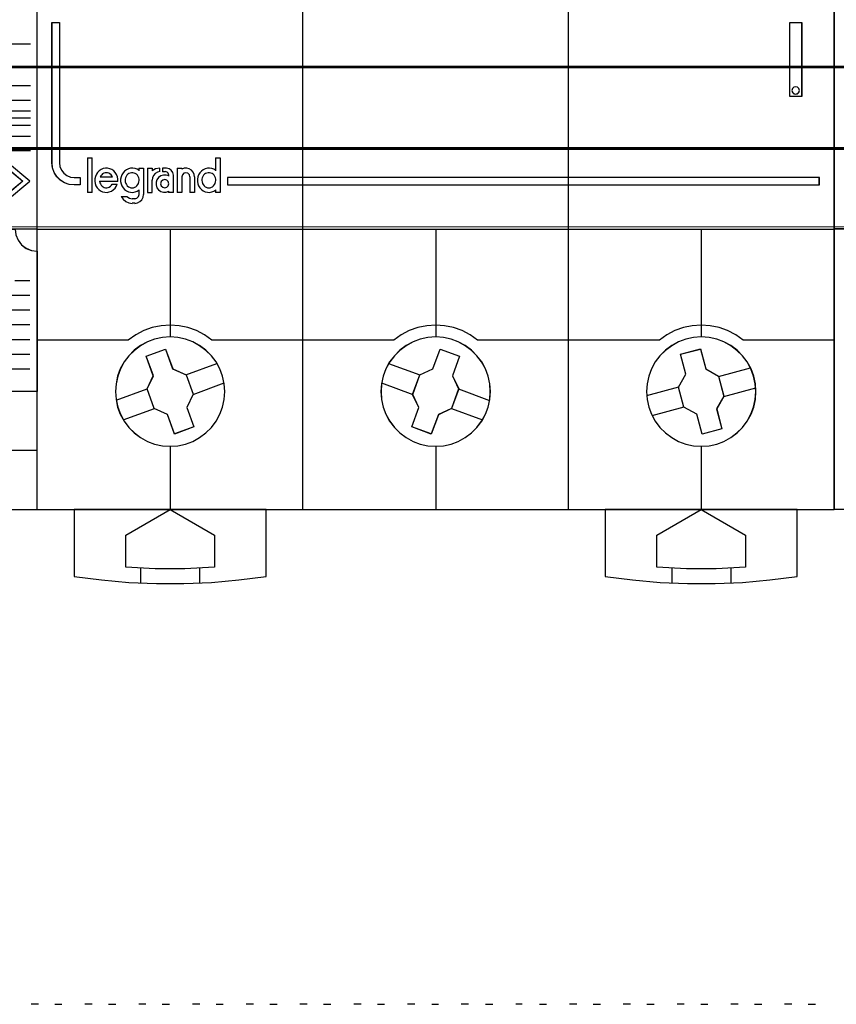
# Model space of a CAD drawing. Header units: millimetres. Extents: x -1290 to 1795, y -4192 to -1311.
# Tile 503 of 656: x 1525 to 1536, y -3670 to -3657. Entities that reach past the tile are written whole.
import ezdxf

# ---------------------------------------------------------------- set-up
doc = ezdxf.new("R2010")
doc.units = ezdxf.units.MM
for name, color, linetype in [('30', 7, 'Continuous'), ('45', 7, 'Continuous'), ('51', 7, 'Continuous')]:
    doc.layers.add(name, color=color, linetype=linetype)
doc.layers.add('Aparatura', color=7, linetype='Continuous', lineweight=13)

# ---------------------------------------------------------------- blocks, each defined once
blk = doc.blocks.new('*U202')
at = {"layer": '51', "color": 255}
for points in [[(683.989343, -350.04556), (684.47998, -350.04556)], [(687.631518, -350.04556), (688.122155, -350.04556)], [(691.273693, -350.04556), (691.76433, -350.04556)], [(694.915868, -350.04556), (695.404714, -350.04556)], [(698.558043, -350.04556), (699.046889, -350.04556)], [(702.198427, -350.04556), (702.689064, -350.04556)], [(705.840602, -350.04556), (706.331239, -350.04556)], [(709.527543, -350.04556), (709.973414, -350.04556)], [(713.167927, -350.04556), (713.658564, -350.04556)], [(716.810102, -350.04556), (717.300739, -350.04556)], [(720.452277, -350.04556), (720.942914, -350.04556)], [(724.094452, -350.04556), (724.585089, -350.04556)], [(727.736627, -350.04556), (728.225473, -350.04556)], [(731.377011, -350.04556), (731.867648, -350.04556)], [(735.019186, -350.04556), (735.509823, -350.04556)]]:
    blk.add_lwpolyline(points, dxfattribs=at)
blk = doc.blocks.new('*U203')
at = {"layer": '30', "color": 7}
for points in [[(764.797637, -262.566695), (117.203183, -262.566695), (117.203183, -264.08627), (117.203183, -285.154976), (117.203183, -286.633482), (764.797637, -286.633482), (764.797637, -285.154976), (764.797637, -264.08627), (764.797637, -262.566695)], [(117.203183, -286.545509), (764.797637, -286.545509), (117.203183, -286.545509)], [(764.797637, -286.545509), (117.203183, -286.545509), (117.203183, -288.04212), (117.203183, -289.621877), (117.203183, -292.157801), (764.797637, -292.157801), (764.797637, -289.621877), (764.797637, -288.04212), (764.797637, -286.545509)], [(764.754661, -286.588598), (117.246158, -286.588598), (117.246158, -288.062228), (117.246158, -289.617727), (117.246158, -292.114713), (764.754661, -292.114713), (764.754661, -289.617727), (764.754661, -288.062228), (764.754661, -286.588598)], [(117.203183, -292.069829), (764.797637, -292.069829), (117.203183, -292.069829)]]:
    blk.add_lwpolyline(points, close=True, dxfattribs=at)
blk = doc.blocks.new('*U204')
at = {"layer": '45', "color": 7}
for points in [[(153.65999, -233.587806), (171.657495, -233.587806), (171.657495, -233.587806), (189.649157, -233.587806), (189.649157, -233.587806), (189.649157, -316.565706), (189.649157, -316.565706), (171.657495, -316.565706), (171.657495, -316.565706), (153.65999, -316.565706), (153.65999, -316.565706), (135.668329, -316.565706), (135.668329, -316.565706), (135.668329, -233.587806), (135.668329, -233.587806), (153.65999, -233.587806), (153.65999, -233.587806)], [(153.661782, -233.593193), (171.655704, -233.593193), (189.643785, -233.593193), (189.643785, -316.562115), (171.655704, -316.562115), (153.661782, -316.562115), (135.673701, -316.562115), (135.673701, -233.593193), (153.661782, -233.593193)], [(136.678253, -283.577781), (137.181116, -283.577781), (137.181116, -293.069596), (137.216199, -293.332447), (137.309755, -293.571933), (137.46763, -293.782213), (137.678131, -293.939923), (137.917867, -294.039222), (138.180993, -294.074269), (138.572757, -294.074269), (138.572757, -294.570764), (138.180993, -294.570764), (137.841853, -294.535717), (137.526102, -294.424736), (137.239588, -294.249502), (136.999851, -294.010016), (136.824434, -293.723802), (136.713337, -293.408381), (136.678253, -293.069596), (136.678253, -283.577781)], [(186.640871, -283.572395), (187.446662, -283.572395), (187.446662, -283.572395), (187.446662, -288.583242), (187.446662, -288.583242), (186.640871, -288.583242), (186.640871, -288.583242), (186.640871, -283.572395), (186.640871, -283.572395)], [(186.646243, -283.577781), (187.44129, -283.577781), (187.44129, -288.579651), (186.646243, -288.579651), (186.646243, -283.577781)], [(142.100601, -294.768253), (142.189289, -294.762348), (142.277977, -294.732823), (142.354839, -294.691489), (142.425789, -294.626534), (142.484915, -294.555674), (142.526302, -294.4671), (142.555865, -294.37262), (142.56769, -294.284046), (142.56769, -294.183661), (142.549952, -294.089182), (142.502652, -294.006512), (142.455352, -293.923843), (142.390314, -293.852983), (142.313452, -293.805744), (142.230677, -293.770314), (142.141989, -293.746694), (142.053301, -293.746694), (141.970526, -293.770314), (141.881838, -293.805744), (141.804976, -293.852983), (141.739938, -293.923843), (141.692638, -294.006512), (141.657163, -294.089182), (141.633513, -294.183661), (141.6276, -294.284046), (141.639425, -294.37262), (141.668988, -294.4671), (141.710375, -294.555674), (141.775413, -294.626534), (141.846363, -294.691489), (141.929138, -294.732823), (142.011914, -294.762348), (142.100601, -294.768253)], [(147.294366, -294.768253), (147.382884, -294.762348), (147.471403, -294.732823), (147.548119, -294.691489), (147.618934, -294.626534), (147.677947, -294.555674), (147.719256, -294.4671), (147.748762, -294.37262), (147.760564, -294.284046), (147.760564, -294.183661), (147.742861, -294.089182), (147.695651, -294.006512), (147.648441, -293.923843), (147.583527, -293.852983), (147.512712, -293.805744), (147.430094, -293.770314), (147.341576, -293.746694), (147.247156, -293.746694), (147.164538, -293.770314), (147.076019, -293.805744), (147.005204, -293.852983), (146.934389, -293.923843), (146.887179, -294.006512), (146.851772, -294.089182), (146.828167, -294.183661), (146.822266, -294.284046), (146.834068, -294.37262), (146.863574, -294.4671), (146.916686, -294.555674), (146.969797, -294.626534), (147.040612, -294.691489), (147.123229, -294.732823), (147.205847, -294.762348), (147.294366, -294.768253)], [(144.583958, -294.488795), (144.548145, -294.352039), (144.446675, -294.250958), (144.309392, -294.215283), (144.172109, -294.250958), (144.06467, -294.352039), (144.028857, -294.488795), (144.06467, -294.631497), (144.172109, -294.732578), (144.309392, -294.768253), (144.446675, -294.732578), (144.548145, -294.631497), (144.583958, -294.488795)], [(148.566355, -294.073449), (148.566355, -294.570764), (188.639232, -294.570764), (188.639232, -294.073449), (148.566355, -294.073449)], [(148.374756, -308.564689), (148.339654, -308.044056), (148.228496, -307.523423), (148.035434, -307.02619), (147.789717, -306.558205), (147.473796, -306.137019), (147.099371, -305.768481), (146.672293, -305.452592), (146.210112, -305.20105), (145.712829, -305.013856), (145.197995, -304.90271), (144.67146, -304.861761), (144.150775, -304.90271), (143.62424, -305.013856), (143.132808, -305.20105), (142.670627, -305.452592), (142.249399, -305.768481), (141.874974, -306.137019), (141.559053, -306.558205), (141.301636, -307.02619), (141.120274, -307.523423), (141.009117, -308.044056), (140.974014, -308.564689), (141.009117, -309.097021), (141.120274, -309.611804), (141.301636, -310.103188), (141.559053, -310.571173), (141.874974, -310.992359), (142.249399, -311.366746), (142.670627, -311.682636), (143.132808, -311.940028), (143.62424, -312.121372), (144.150775, -312.232518), (144.67146, -312.267617), (145.197995, -312.232518), (145.712829, -312.121372), (146.210112, -311.940028), (146.672293, -311.682636), (147.099371, -311.366746), (147.473796, -310.992359), (147.789717, -310.571173), (148.035434, -310.103188), (148.228496, -309.611804), (148.339654, -309.097021), (148.374756, -308.564689)], [(148.369384, -308.564689), (148.334324, -308.044813), (148.223301, -307.524938), (148.030472, -307.028427), (147.785053, -306.561124), (147.469514, -306.14055), (147.095542, -305.772548), (146.668981, -305.457118), (146.207359, -305.205942), (145.710678, -305.019021), (145.196466, -304.908036), (144.670568, -304.867147), (144.150514, -304.908036), (143.624616, -305.019021), (143.133777, -305.205942), (142.672156, -305.457118), (142.251437, -305.772548), (141.877466, -306.14055), (141.561927, -306.561124), (141.304821, -307.028427), (141.123678, -307.524938), (141.012655, -308.044813), (140.977596, -308.564689), (141.012655, -309.096247), (141.123678, -309.610281), (141.304821, -310.10095), (141.561927, -310.568254), (141.877466, -310.988828), (142.251437, -311.362671), (142.672156, -311.678101), (143.133777, -311.935118), (143.624616, -312.116198), (144.150514, -312.227183), (144.670568, -312.262231), (145.196466, -312.227183), (145.710678, -312.116198), (146.207359, -311.935118), (146.668981, -311.678101), (147.095542, -311.362671), (147.469514, -310.988828), (147.785053, -310.568254), (148.030472, -310.10095), (148.223301, -309.610281), (148.334324, -309.096247), (148.369384, -308.564689)], [(166.3618, -308.564689), (166.3267, -308.044056), (166.2097, -307.523423), (166.028349, -307.02619), (165.776799, -306.558205), (165.455048, -306.137019), (165.080647, -305.768481), (164.659447, -305.452592), (164.191446, -305.20105), (163.700045, -305.013856), (163.185244, -304.90271), (162.664593, -304.861761), (162.132242, -304.90271), (161.617441, -305.013856), (161.12604, -305.20105), (160.658039, -305.452592), (160.236838, -305.768481), (159.862438, -306.137019), (159.540687, -306.558205), (159.289137, -307.02619), (159.107786, -307.523423), (158.990786, -308.044056), (158.955686, -308.564689), (158.990786, -309.097021), (159.107786, -309.611804), (159.289137, -310.103188), (159.540687, -310.571173), (159.862438, -310.992359), (160.236838, -311.366746), (160.658039, -311.682636), (161.12604, -311.940028), (161.617441, -312.121372), (162.132242, -312.232518), (162.664593, -312.267617), (163.185244, -312.232518), (163.700045, -312.121372), (164.191446, -311.940028), (164.659447, -311.682636), (165.080647, -311.366746), (165.455048, -310.992359), (165.776799, -310.571173), (166.028349, -310.103188), (166.2097, -309.611804), (166.3267, -309.097021), (166.3618, -308.564689)], [(166.358219, -308.564689), (166.323152, -308.044813), (166.206265, -307.524938), (166.02509, -307.028427), (165.773783, -306.561124), (165.452344, -306.14055), (165.078305, -305.772548), (164.657512, -305.457118), (164.189963, -305.205942), (163.699038, -305.019021), (163.184735, -304.908036), (162.664587, -304.867147), (162.132751, -304.908036), (161.618448, -305.019021), (161.127522, -305.205942), (160.659974, -305.457118), (160.239181, -305.772548), (159.865142, -306.14055), (159.543703, -306.561124), (159.292395, -307.028427), (159.111221, -307.524938), (158.994333, -308.044813), (158.959267, -308.564689), (158.994333, -309.096247), (159.111221, -309.610281), (159.292395, -310.10095), (159.543703, -310.568254), (159.865142, -310.988828), (160.239181, -311.362671), (160.659974, -311.678101), (161.127522, -311.935118), (161.618448, -312.116198), (162.132751, -312.227183), (162.664587, -312.262231), (163.184735, -312.227183), (163.699038, -312.116198), (164.189963, -311.935118), (164.657512, -311.678101), (165.078305, -311.362671), (165.452344, -310.988828), (165.773783, -310.568254), (166.02509, -310.10095), (166.206265, -309.610281), (166.323152, -309.096247), (166.358219, -308.564689)], [(184.345262, -308.564689), (184.310151, -308.044056), (184.198967, -307.523423), (184.017561, -307.02619), (183.760082, -306.558205), (183.444084, -306.137019), (183.069569, -305.768481), (182.648239, -305.452592), (182.185946, -305.20105), (181.694395, -305.013856), (181.179436, -304.90271), (180.646922, -304.861761), (180.120259, -304.90271), (179.605301, -305.013856), (179.107897, -305.20105), (178.645605, -305.452592), (178.218423, -305.768481), (177.843908, -306.137019), (177.52791, -306.558205), (177.282134, -307.02619), (177.089025, -307.523423), (176.983692, -308.044056), (176.94273, -308.564689), (176.983692, -309.097021), (177.089025, -309.611804), (177.282134, -310.103188), (177.52791, -310.571173), (177.843908, -310.992359), (178.218423, -311.366746), (178.645605, -311.682636), (179.107897, -311.940028), (179.605301, -312.121372), (180.120259, -312.232518), (180.646922, -312.267617), (181.179436, -312.232518), (181.694395, -312.121372), (182.185946, -311.940028), (182.648239, -311.682636), (183.069569, -311.366746), (183.444084, -310.992359), (183.760082, -310.571173), (184.017561, -310.103188), (184.198967, -309.611804), (184.310151, -309.097021), (184.345262, -308.564689)], [(184.33989, -308.564689), (184.30483, -308.044813), (184.193807, -307.524938), (184.012665, -307.028427), (183.755559, -306.561124), (183.44002, -306.14055), (183.066048, -305.772548), (182.64533, -305.457118), (182.183708, -305.205942), (181.69287, -305.019021), (181.178659, -304.908036), (180.646918, -304.867147), (180.12102, -304.908036), (179.606808, -305.019021), (179.110127, -305.205942), (178.648505, -305.457118), (178.221943, -305.772548), (177.847972, -306.14055), (177.532433, -306.561124), (177.287014, -307.028427), (177.094184, -307.524938), (176.989005, -308.044813), (176.948102, -308.564689), (176.989005, -309.096247), (177.094184, -309.610281), (177.287014, -310.10095), (177.532433, -310.568254), (177.847972, -310.988828), (178.221943, -311.362671), (178.648505, -311.678101), (179.110127, -311.935118), (179.606808, -312.116198), (180.12102, -312.227183), (180.646918, -312.262231), (181.178659, -312.227183), (181.69287, -312.116198), (182.183708, -311.935118), (182.64533, -311.678101), (183.066048, -311.362671), (183.44002, -310.988828), (183.755559, -310.568254), (184.012665, -310.10095), (184.193807, -309.610281), (184.30483, -309.096247), (184.33989, -308.564689)], [(143.052955, -306.171104), (144.365992, -305.691217), (144.365992, -305.691217), (144.846657, -307.013833), (144.846657, -307.013833), (145.755232, -307.429346), (145.755232, -307.429346), (146.235897, -308.74611), (146.235897, -308.74611), (145.807988, -309.647362), (145.807988, -309.647362), (146.288653, -310.958274), (146.288653, -310.958274), (144.969754, -311.438161), (144.969754, -311.438161), (144.494951, -310.121397), (144.494951, -310.121397), (143.5981, -309.705885), (143.5981, -309.705885), (143.117434, -308.38912), (143.117434, -308.38912), (143.53362, -307.487868), (143.53362, -307.487868), (143.052955, -306.171104), (143.052955, -306.171104)], [(143.058327, -306.175591), (144.367731, -305.696603), (144.847066, -307.01674), (145.753126, -307.431474), (146.232462, -308.74577), (145.805736, -309.645332), (146.285072, -310.953787), (144.969822, -311.432775), (144.496333, -310.118479), (143.601963, -309.703745), (143.122628, -308.389449), (143.537662, -307.489887), (143.058327, -306.175591)], [(162.957768, -305.691217), (164.282859, -306.171104), (164.282859, -306.171104), (163.796211, -307.493721), (163.796211, -307.493721), (164.218364, -308.38912), (164.218364, -308.38912), (163.737578, -309.705885), (163.737578, -309.705885), (162.840503, -310.127249), (162.840503, -310.127249), (162.359718, -311.438161), (162.359718, -311.438161), (161.034627, -310.958274), (161.034627, -310.958274), (161.515412, -309.647362), (161.515412, -309.647362), (161.099122, -308.751962), (161.099122, -308.751962), (161.579908, -307.429346), (161.579908, -307.429346), (162.476983, -307.013833), (162.476983, -307.013833), (162.957768, -305.691217), (162.957768, -305.691217)], [(162.956779, -305.696603), (164.277487, -306.175591), (163.792448, -307.495728), (164.213205, -308.389449), (163.73401, -309.703745), (162.839902, -310.12432), (162.360707, -311.432775), (161.039999, -310.953787), (161.519194, -309.645332), (161.104281, -308.751611), (161.583476, -307.431474), (162.477584, -307.01674), (162.956779, -305.696603)], [(179.244754, -306.037401), (180.599127, -305.680445), (180.599127, -305.680445), (180.962639, -307.032197), (180.962639, -307.032197), (181.81865, -307.529595), (181.81865, -307.529595), (182.182161, -308.8872), (182.182161, -308.8872), (181.689662, -309.741554), (181.689662, -309.741554), (182.04731, -311.093306), (182.04731, -311.093306), (180.6988, -311.456114), (180.6988, -311.456114), (180.335289, -310.104362), (180.335289, -310.104362), (179.467551, -309.612816), (179.467551, -309.612816), (179.10404, -308.255211), (179.10404, -308.255211), (179.608266, -307.395005), (179.608266, -307.395005), (179.244754, -306.037401), (179.244754, -306.037401)], [(179.249717, -306.040437), (180.600151, -305.684035), (180.962605, -307.033687), (181.816126, -307.530312), (182.17858, -308.885806), (181.687513, -309.738833), (182.044121, -311.088484), (180.699533, -311.450728), (180.337079, -310.101077), (179.471866, -309.610294), (179.109412, -308.2548), (179.612171, -307.395931), (179.249717, -306.040437)], [(138.175234, -316.554934), (138.175234, -321.074484), (138.175234, -321.074484), (140.022946, -321.314512), (141.876505, -321.478434), (143.741758, -321.560395), (145.601165, -321.560395), (147.466418, -321.478434), (149.325825, -321.314512), (151.173537, -321.074484), (151.173537, -321.074484), (151.173537, -316.554934), (138.175234, -316.554934)], [(141.668785, -318.294345), (144.671459, -316.554934), (144.671459, -316.554934), (147.679985, -318.294345), (147.679985, -318.294345), (147.679985, -320.461288), (147.679985, -320.461288), (145.67235, -320.554994), (143.670567, -320.554994), (141.668785, -320.461288), (141.668785, -320.461288), (141.668785, -318.294345), (141.668785, -318.294345)], [(174.14574, -316.554934), (174.14574, -321.074484), (174.14574, -321.074484), (175.993384, -321.314512), (177.852723, -321.478434), (179.717908, -321.560395), (181.577246, -321.560395), (183.442432, -321.478434), (185.295923, -321.314512), (187.149415, -321.074484), (187.149415, -321.074484), (187.149415, -316.554934), (174.14574, -316.554934)], [(177.639291, -318.294345), (180.646922, -316.554934), (180.646922, -316.554934), (183.648701, -318.294345), (183.648701, -318.294345), (183.648701, -320.461288), (183.648701, -320.461288), (181.647515, -320.554994), (179.646329, -320.554994), (177.639291, -320.461288), (177.639291, -320.461288), (177.639291, -318.294345), (177.639291, -318.294345)]]:
    blk.add_lwpolyline(points, close=True, dxfattribs=at)
for points in [[(153.657163, -316.565706), (153.657163, -266.873761)], [(171.649579, -316.565706), (171.649579, -266.873761)], [(139.068767, -292.743088), (139.068767, -295.07885)], [(139.068767, -292.743088), (139.389292, -292.743088)], [(139.378548, -292.743088), (139.378548, -295.07885)], [(147.749821, -292.743088), (147.749821, -293.612042)], [(147.749821, -292.743088), (148.070346, -292.743088)], [(148.059602, -292.743088), (148.059602, -295.07885)], [(141.129801, -294.331891), (141.129801, -294.17897), (141.100397, -294.020168), (141.047472, -293.873128), (140.959262, -293.737852), (140.85341, -293.626102), (140.724036, -293.537879), (140.582901, -293.473182), (140.441765, -293.443774), (140.288868, -293.437892), (140.135971, -293.4673), (139.994836, -293.531997), (139.865462, -293.614339), (139.75961, -293.731971), (139.677281, -293.855484), (139.612594, -294.008404), (139.57731, -294.161325), (139.57731, -294.320128), (139.606713, -294.473048), (139.653758, -294.625969), (139.741968, -294.761245), (139.841939, -294.878877), (139.965433, -294.972982), (140.100688, -295.037679), (140.253584, -295.072969), (140.406481, -295.07885), (140.553497, -295.049442), (140.694633, -294.990627), (140.824007, -294.914166), (140.94162, -294.802416), (141.023949, -294.673022), (141.088636, -294.531864)], [(140.773462, -294.02677), (140.726149, -293.947618), (140.672921, -293.880643), (140.601951, -293.819757), (140.519152, -293.783226), (140.442268, -293.758871), (140.35947, -293.746694), (140.270757, -293.758871), (140.187958, -293.783226), (140.10516, -293.819757), (140.046018, -293.880643), (139.986876, -293.947618), (139.933649, -294.02677)], [(142.56769, -293.602576), (142.437931, -293.514353), (142.296377, -293.4673), (142.148925, -293.437892), (142.001472, -293.443774), (141.859918, -293.479063), (141.712465, -293.54376), (141.594503, -293.631984), (141.488337, -293.743734), (141.411662, -293.87901), (141.352681, -294.026049), (141.32319, -294.17897), (141.32319, -294.337772), (141.352681, -294.490693), (141.411662, -294.637732), (141.488337, -294.773009), (141.594503, -294.884758), (141.712465, -294.972982), (141.859918, -295.037679), (142.001472, -295.072969), (142.148925, -295.07885), (142.296377, -295.049442), (142.437931, -294.990627), (142.56769, -294.914166)], [(142.556946, -293.437892), (142.556946, -293.612042)], [(142.556946, -293.437892), (142.877472, -293.437892)], [(142.866728, -293.437892), (142.866728, -295.22966)], [(143.140697, -293.437892), (143.140697, -295.07885)], [(143.140697, -293.437892), (143.461222, -293.437892)], [(143.975138, -293.437892), (143.694922, -293.48146), (143.450478, -293.624609)], [(143.450478, -293.437892), (143.450478, -293.624609)], [(143.975138, -293.671289), (143.814163, -293.718875), (143.65915, -293.808099), (143.545871, -293.938961), (143.474327, -294.093615), (143.450478, -294.260167)], [(144.583958, -293.969036), (144.412056, -293.910072), (144.228298, -293.910072), (144.050468, -293.969036), (143.896349, -294.075172), (143.783724, -294.222582), (143.724447, -294.393579), (143.724447, -294.576368), (143.783724, -294.759158), (143.896349, -294.906569), (144.050468, -295.012704), (144.228298, -295.071669), (144.412056, -295.071669), (144.583958, -295.006808)], [(143.964394, -293.437892), (143.964394, -293.682061)], [(144.157784, -293.437892), (144.157784, -293.682061)], [(144.431753, -293.437892), (144.157784, -293.437892)], [(144.157784, -293.671289), (144.349383, -293.671289)], [(144.583958, -293.915458), (144.553293, -293.787269), (144.467431, -293.70181), (144.338639, -293.671289)], [(144.893739, -293.915458), (144.857836, -293.736371), (144.756109, -293.575192), (144.606511, -293.47371), (144.421009, -293.437892)], [(144.571423, -293.904685), (144.571423, -293.980091)], [(144.881205, -293.904685), (144.881205, -295.07885)], [(145.156964, -293.437892), (145.156964, -295.07885)], [(145.156964, -293.437892), (145.47749, -293.437892)], [(146.329838, -294.02677), (146.306192, -293.860219), (146.229341, -293.705564), (146.117021, -293.574702), (145.969231, -293.47953), (145.803707, -293.437892), (145.632271, -293.44384), (145.466746, -293.503323)], [(145.466746, -293.437892), (145.466746, -293.513297)], [(146.020056, -294.02677), (145.984359, -293.886732), (145.883216, -293.783226), (145.740426, -293.746694), (145.603586, -293.783226), (145.502444, -293.886732), (145.466746, -294.02677)], [(147.760564, -293.602576), (147.636883, -293.514353), (147.489642, -293.4673), (147.348291, -293.437892), (147.195161, -293.443774), (147.053811, -293.479063), (146.90657, -293.54376), (146.788778, -293.631984), (146.682765, -293.743734), (146.6062, -293.87901), (146.547304, -294.026049), (146.517856, -294.17897), (146.517856, -294.337772), (146.547304, -294.490693), (146.6062, -294.637732), (146.682765, -294.773009), (146.788778, -294.884758), (146.90657, -294.972982), (147.053811, -295.037679), (147.195161, -295.072969), (147.348291, -295.07885), (147.489642, -295.049442), (147.636883, -294.990627), (147.760564, -294.914166)], [(139.887092, -294.324799), (141.129801, -294.324799)], [(139.887092, -294.324799), (139.910738, -294.420681), (139.952119, -294.504578), (139.999412, -294.588475), (140.06444, -294.654393), (140.135379, -294.708327), (140.212229, -294.744283), (140.300903, -294.768253), (140.383665, -294.768253), (140.478251, -294.750275), (140.555101, -294.71432), (140.637863, -294.666379), (140.696979, -294.60046), (140.750184, -294.528548)], [(139.933649, -294.015998), (140.773462, -294.015998)], [(140.73944, -294.524084), (141.090406, -294.524084)], [(143.140697, -295.07885), (143.461222, -295.07885), (143.461222, -294.249394)], [(145.466746, -294.015998), (145.466746, -295.07885)], [(146.009312, -294.015998), (146.009312, -295.07885)], [(146.319094, -294.015998), (146.319094, -295.07885)], [(139.068767, -295.068078), (139.389292, -295.068078)], [(142.288349, -295.820333), (142.466871, -295.790559), (142.633491, -295.701235), (142.764408, -295.576182), (142.847718, -295.409445), (142.877472, -295.218888)], [(142.288349, -295.50435), (142.428019, -295.461835), (142.531254, -295.358582), (142.56769, -295.218888)], [(142.556946, -294.902905), (142.556946, -295.22966)], [(144.571423, -294.996264), (144.571423, -295.07885)], [(144.571423, -295.068078), (144.893739, -295.068078)], [(145.156964, -295.068078), (145.47749, -295.068078)], [(146.009312, -295.068078), (146.329838, -295.068078)], [(147.749821, -294.902905), (147.749821, -295.07885)], [(147.749821, -295.068078), (148.070346, -295.068078)], [(141.364375, -295.35354), (141.494849, -295.545045), (141.672768, -295.688674), (141.880339, -295.784426), (142.105703, -295.820333)], [(141.364375, -295.35354), (141.756527, -295.35354)], [(141.743992, -295.35354), (141.912791, -295.466648), (142.105703, -295.50435)], [(142.094959, -295.493578), (142.299093, -295.493578)], [(142.299093, -295.809561), (142.094959, -295.809561)], [(135.668329, -297.567218), (153.667907, -297.567218)], [(144.666327, -297.567218), (144.666327, -304.872533)], [(153.657163, -297.567218), (171.662113, -297.567218)], [(162.658743, -297.567218), (162.658743, -304.872533)], [(171.649579, -297.567218), (189.649157, -297.567218)], [(180.640415, -297.567218), (180.640415, -304.872533)], [(145.746087, -307.438101), (147.848306, -306.660711)], [(159.474974, -306.660711), (161.589727, -307.438101)], [(181.809707, -307.536846), (183.976389, -306.947968)], [(141.015199, -309.154464), (143.128162, -308.384255)], [(146.22598, -308.752304), (148.328199, -307.9803)], [(158.996871, -307.9803), (161.109834, -308.75769)], [(164.207652, -308.384255), (166.315243, -309.15985)], [(176.955264, -308.838481), (179.116575, -308.249603)], [(182.171417, -308.892342), (184.3381, -308.301669)], [(141.493302, -310.474053), (143.608055, -309.698458)], [(163.727759, -309.698458), (165.83714, -310.474053)], [(177.316975, -310.188591), (179.478285, -309.605099)], [(144.666327, -312.256845), (144.666327, -316.565706)], [(162.658743, -312.256845), (162.658743, -316.565706)], [(180.640415, -312.256845), (180.640415, -316.565706)], [(142.667966, -320.515496), (142.667966, -321.524487)], [(146.662898, -320.515496), (146.662898, -321.524487)], [(178.643844, -320.515496), (178.643844, -321.524487)], [(182.638776, -320.515496), (182.638776, -321.524487)]]:
    blk.add_lwpolyline(points, dxfattribs=at)
at = {"layer": '45', "color": 1}
for points in [[(136.672882, -283.572395), (137.178595, -283.572395), (137.178595, -283.572395), (137.178595, -293.073512), (137.178595, -293.073512), (137.213878, -293.336619), (137.307964, -293.57634), (137.466735, -293.786826), (137.678429, -293.944691), (137.919525, -294.044087), (138.184143, -294.079168), (138.184143, -294.079168), (138.578129, -294.079168), (138.578129, -294.079168), (138.578129, -294.57615), (138.578129, -294.57615), (138.184143, -294.57615), (138.184143, -294.57615), (137.84308, -294.541069), (137.525539, -294.429979), (137.237399, -294.254573), (136.996303, -294.014853), (136.819891, -293.728358), (136.708164, -293.412628), (136.672882, -293.073512), (136.672882, -293.073512), (136.672882, -283.572395), (136.672882, -283.572395)], [(148.562774, -294.068063), (148.562774, -294.57615), (148.562774, -294.57615), (188.644604, -294.57615), (188.644604, -294.57615), (188.644604, -294.068063), (188.644604, -294.068063), (148.562774, -294.068063), (148.562774, -294.068063)]]:
    blk.add_lwpolyline(points, close=True, dxfattribs=at)
at = {"layer": '45', "color": 255}
for points in [[(187.299829, -288.175399), (187.264099, -288.043895), (187.16882, -287.948255), (187.037811, -287.924345), (186.918713, -287.948255), (186.823434, -288.043895), (186.787704, -288.175399), (186.823434, -288.306904), (186.918713, -288.396566), (187.037811, -288.432431), (187.16882, -288.396566), (187.264099, -288.306904), (187.299829, -288.175399)], [(187.296248, -288.174555), (187.261018, -288.045373), (187.167071, -287.951423), (187.037895, -287.927936), (186.920462, -287.951423), (186.826515, -288.045373), (186.791285, -288.174555), (186.826515, -288.303736), (186.920462, -288.391814), (187.037895, -288.427045), (187.167071, -288.391814), (187.261018, -288.303736), (187.296248, -288.174555)]]:
    blk.add_lwpolyline(points, close=True, dxfattribs=at)
at = {"layer": '45', "color": 251}
for points in [[(147.504502, -305.077204), (147.001153, -304.716817), (146.456833, -304.433234), (145.883249, -304.226455), (145.286254, -304.108295), (144.671699, -304.061031), (144.062998, -304.108295), (143.466002, -304.226455), (142.886565, -304.433234), (142.342246, -304.716817), (141.838897, -305.077204)], [(165.491546, -305.077204), (164.994049, -304.716817), (164.44973, -304.433234), (163.870293, -304.226455), (163.267444, -304.108295), (162.664596, -304.061031), (162.050042, -304.108295), (161.447193, -304.226455), (160.867756, -304.433234), (160.323437, -304.716817), (159.82594, -305.077204)], [(183.48038, -305.077204), (182.976872, -304.716817), (182.43238, -304.433234), (181.85276, -304.226455), (181.255576, -304.108295), (180.646682, -304.061031), (180.031933, -304.108295), (179.440604, -304.226455), (178.860984, -304.433234), (178.316492, -304.716817), (177.812984, -305.077204)], [(135.668329, -305.066432), (141.84964, -305.066432)], [(147.493758, -305.066432), (153.667907, -305.066432)], [(153.657163, -305.066432), (159.836684, -305.066432)], [(165.480802, -305.066432), (171.662113, -305.066432)], [(171.649579, -305.066432), (177.825518, -305.066432)], [(183.469636, -305.066432), (189.649157, -305.066432)]]:
    blk.add_lwpolyline(points, dxfattribs=at)
blk = doc.blocks.new('*U205')
at = {"layer": '45', "color": 7}
for points in [[(135.668329, -233.600374), (126.674716, -233.600374), (126.674716, -233.600374), (117.675913, -233.600374), (117.675913, -233.600374), (117.675913, -316.556729), (117.675913, -316.556729), (126.674716, -316.556729), (126.674716, -316.556729), (135.668329, -316.556729), (135.668329, -316.556729), (135.668329, -233.600374), (135.668329, -233.600374)], [(135.664748, -233.603965), (126.674715, -233.603965), (117.679495, -233.603965), (117.679495, -316.553139), (126.674715, -316.553139), (135.664748, -316.553139), (135.664748, -233.603965)], [(135.175901, -294.319325), (133.666386, -293.053685), (133.666386, -293.053685), (133.666386, -293.449523), (133.666386, -293.449523), (134.70581, -294.319325), (134.70581, -294.319325), (133.666386, -295.189126), (133.666386, -295.189126), (133.666386, -295.579755), (133.666386, -295.579755), (135.175901, -294.319325), (135.175901, -294.319325)], [(135.170529, -294.319313), (133.669967, -293.059071), (133.669967, -293.453221), (134.703226, -294.319313), (133.669967, -295.185406), (133.669967, -295.574369), (135.170529, -294.319313)], [(126.66854, -299.059689), (127.058029, -299.007791), (127.416358, -298.862477), (127.727949, -298.618557), (127.972029, -298.30717), (128.117438, -297.949074), (128.174563, -297.55984), (128.158984, -297.55465), (134.193464, -297.55465), (134.172692, -297.55984), (134.21943, -297.949074), (134.375226, -298.30717), (134.608919, -298.618557), (134.92051, -298.862477), (135.289226, -299.007791), (135.668329, -299.059689), (135.668329, -299.059689), (135.668329, -308.567382), (135.668329, -308.567382), (126.66854, -308.567382), (126.66854, -308.567382), (126.66854, -299.059689), (126.66854, -299.059689)], [(126.673912, -299.063848), (127.063013, -299.011993), (127.420986, -298.866797), (127.732267, -298.623076), (127.976104, -298.311942), (128.121369, -297.954139), (128.178437, -297.565222), (128.162873, -297.560036), (134.19135, -297.560036), (134.170598, -297.565222), (134.21729, -297.954139), (134.372931, -298.311942), (134.606392, -298.623076), (134.917673, -298.866797), (135.286022, -299.011993), (135.664748, -299.063848), (135.664748, -308.563791), (126.673912, -308.563791), (126.673912, -299.063848)]]:
    blk.add_lwpolyline(points, close=True, dxfattribs=at)
at = {"layer": '45', "color": 253}
for points in [[(135.217086, -285.049975), (132.074501, -285.049975)], [(135.217086, -286.604756), (132.074501, -286.604756)], [(135.217086, -287.874075), (118.132528, -287.874075)], [(135.217086, -288.848955), (118.132528, -288.848955)], [(135.217086, -289.581461), (118.132528, -289.581461)], [(135.217086, -290.062617), (118.132528, -290.062617)], [(135.217086, -290.559932), (118.132528, -290.559932)], [(135.217086, -291.292438), (118.132528, -291.292438)], [(135.217086, -292.261932), (118.132528, -292.261932)]]:
    blk.add_lwpolyline(points, dxfattribs=at)
at = {"layer": '45', "color": 7}
for points in [[(135.668329, -297.560036), (126.66854, -297.560036)], [(135.175901, -301.059191), (134.164186, -301.059191)], [(135.175901, -302.061001), (133.986912, -302.061001)], [(135.175901, -303.050244), (133.395999, -303.050244)], [(135.175901, -304.052054), (127.171711, -304.052054)], [(135.175901, -305.052069), (127.171711, -305.052069)], [(135.175901, -306.052084), (127.171711, -306.052084)], [(135.175901, -307.053894), (127.171711, -307.053894)], [(135.668329, -312.544102), (126.66854, -312.544102)]]:
    blk.add_lwpolyline(points, dxfattribs=at)
blk = doc.blocks.new('*U206')
at = {"layer": '45', "color": 7}
for points in [[(189.638413, -233.593193), (207.639782, -233.593193), (207.639782, -233.593193), (207.639782, -316.554934), (207.639782, -316.554934), (189.638413, -316.554934), (189.638413, -316.554934), (189.638413, -233.593193), (189.638413, -233.593193)], [(189.641994, -233.598579), (207.63441, -233.598579), (207.63441, -316.549548), (189.641994, -316.549548), (189.641994, -233.598579)], [(189.638413, -297.55465), (207.639782, -297.55465), (189.638413, -297.55465)]]:
    blk.add_lwpolyline(points, close=True, dxfattribs=at)
blk = doc.blocks.new('*U221')
at = {"layer": '51', "color": 255}
for points in [[(682.880933, -350.032992), (682.390296, -350.032992)], [(686.523108, -350.032992), (686.032471, -350.032992)], [(690.165283, -350.032992), (689.674646, -350.032992)], [(693.807458, -350.032992), (693.316821, -350.032992)], [(697.447842, -350.032992), (696.958996, -350.032992)], [(701.090017, -350.032992), (700.59938, -350.032992)], [(704.732192, -350.032992), (704.241555, -350.032992)], [(708.374367, -350.032992), (707.88373, -350.032992)], [(712.016542, -350.032992), (711.525905, -350.032992)], [(715.656926, -350.032992), (715.211055, -350.032992)], [(719.343867, -350.032992), (718.85323, -350.032992)], [(722.986042, -350.032992), (722.495405, -350.032992)], [(726.628217, -350.032992), (726.13758, -350.032992)], [(730.268601, -350.032992), (729.779755, -350.032992)], [(733.910776, -350.032992), (733.420139, -350.032992)]]:
    blk.add_lwpolyline(points, dxfattribs=at)

msp = doc.modelspace()

# ---------------------------------------------------------------- linework, layer by layer
at = {"layer": 'Aparatura', "color": 7, "lineweight": 13}
msp.add_lwpolyline([(1542.039, -3659.392), (1412.53, -3659.392), (1412.53, -3650.418), (1542.039, -3650.418), (1542.039, -3659.392)], close=True, dxfattribs=at)
msp.add_lwpolyline([(1412.53, -3659.392), (1542.039, -3659.392)], dxfattribs=at)

# ---------------------------------------------------------------- block references
at = {"layer": 'Aparatura', "color": 7, "lineweight": 13, "xscale": 0.2, "yscale": 0.2, "zscale": 0.2}
for name, p in [('*U202', (1388.984, -3599.91)), ('*U204', (1498.41, -3599.91)), ('*U206', (1498.41, -3599.91)), ('*U205', (1498.41, -3599.91)), ('*U203', (1388.984, -3599.91)), ('*U221', (1388.984, -3599.91))]:
    msp.add_blockref(name, p, dxfattribs=at)

doc.saveas('drawing.dxf')
